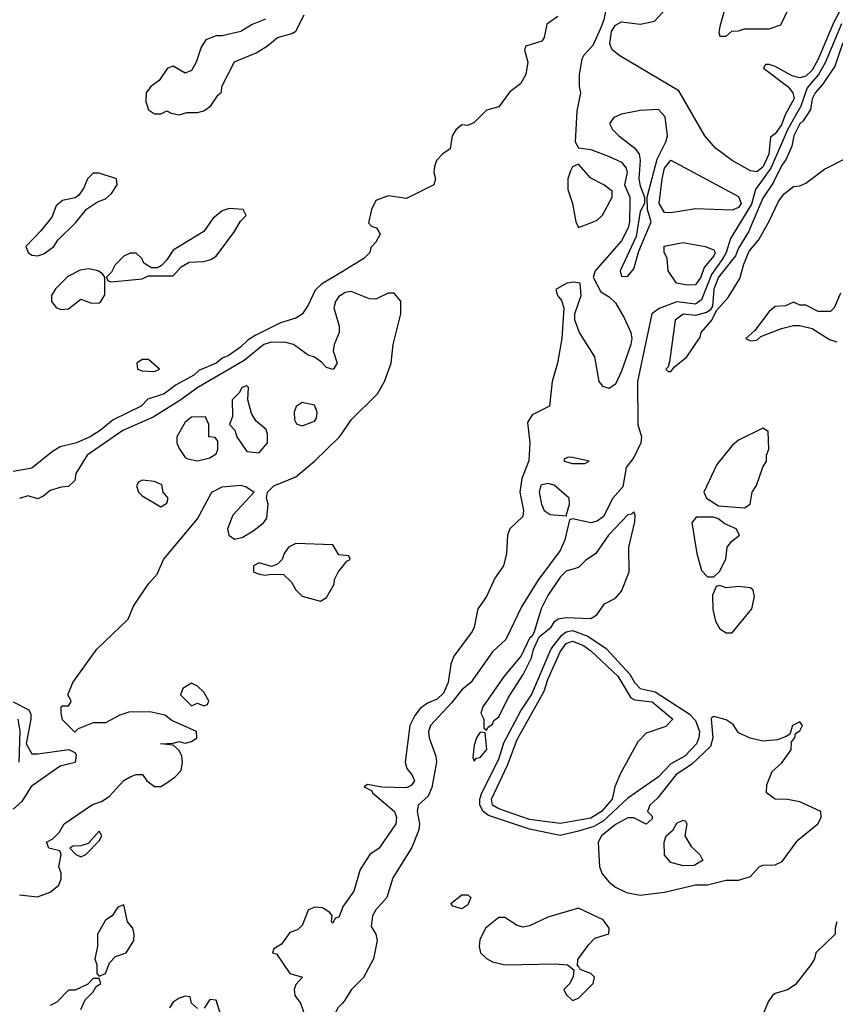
# Model space of a CAD drawing. Header units: inches. Extents: x 2348341 to 2479810, y 460419 to 613669.
# Tile 578 of 656: x 2448951 to 2451606, y 560942 to 564148. Entities that reach past the tile are written whole.
import ezdxf

# ---------------------------------------------------------------- set-up
doc = ezdxf.new("R2010")
doc.units = ezdxf.units.IN
doc.header["$MEASUREMENT"] = 0
doc.layers.add('C4546', color=7, linetype='Continuous')
doc.layers.add('C4556', color=7, linetype='Continuous')

msp = doc.modelspace()

# ---------------------------------------------------------------- linework, layer by layer
at = {"layer": 'C4546', "color": 2}
for points, elevation in [([(2449750.5, 564149.5), (2449708, 564132), (2449670.7, 564109.3), (2449610, 564096), (2449590, 564096), (2449557.3, 564082.7), (2449541.1, 564058.9), (2449524.9, 564010), (2449510, 563982.7), (2449490, 563974), (2449450, 563997.2), (2449432, 563990), (2449404.7, 563950), (2449378, 563930), (2449362.8, 563910), (2449362, 563882), (2449370, 563854), (2449390, 563842), (2449410, 563842), (2449430, 563851.3), (2449443.6, 563843.6), (2449470, 563838), (2449494.6, 563845.4), (2449530, 563846), (2449550, 563851.3), (2449572.9, 563867.1), (2449596.4, 563903.6), (2449608, 563912), (2449608.7, 563930), (2449649.6, 564010.4), (2449720.2, 564039.8), (2449757, 564063), (2449789.5, 564090.5), (2449837, 564103), (2449849.5, 564110.5), (2449876.6, 564163.4)], 18), ([(2450000, 563327.5), (2449932.8, 563287.2), (2449912.8, 563267.2), (2449890, 563219), (2449870, 563189.4), (2449850, 563176), (2449799.3, 563160.7), (2449719.2, 563120.8), (2449694.1, 563105.9), (2449670, 563081.6), (2449630, 563054), (2449612.5, 563047.5), (2449590.5, 563030), (2449534.1, 563005.9), (2449518, 562990), (2449460.7, 562959.3), (2449421, 562930), (2449367.9, 562912.1), (2449346.8, 562890), (2449255.1, 562844.9), (2449213, 562810), (2449180.7, 562790), (2449136, 562770), (2449082.8, 562757.2), (2449057.6, 562742.4), (2448990, 562687.3), (2448930, 562677.2)], 18), ([(2450000, 563253.1), (2449990, 563246.6), (2449978.4, 563230), (2449973, 563210), (2449990.4, 563150.4), (2449990.5, 563130), (2449974, 563090), (2449970.8, 563070), (2449984.7, 563030), (2449970.8, 563009.2), (2449950, 563015.3), (2449933.2, 563033.2), (2449910, 563048.7), (2449890, 563055.3), (2449842, 563090), (2449816.9, 563096.9), (2449770, 563098.4), (2449745.7, 563090), (2449681.9, 563038.1), (2449530.4, 562950), (2449472.4, 562907.6), (2449385.7, 562854.3), (2449286.4, 562810), (2449170.4, 562730), (2449134, 562670), (2449130, 562648), (2449110, 562628), (2449086, 562626), (2449050, 562615.3), (2449030, 562598), (2449010, 562588), (2448977.2, 562597.2), (2448950, 562589)], 22), ([(2448950, 561298), (2449008.4, 561291.6), (2449050, 561306.8), (2449078, 561330), (2449086, 561350), (2449086, 561370), (2449078, 561390), (2449086, 561430), (2449082, 561442), (2449046, 561450), (2449038, 561470), (2449059, 561481), (2449079, 561501), (2449095.3, 561530), (2449187.5, 561592.5), (2449217.2, 561602.8), (2449242, 561618), (2449289.5, 561670.5), (2449310, 561682.8), (2449330, 561690.7), (2449350.7, 561690.7), (2449364.7, 561670), (2449390, 561651.3), (2449410, 561651), (2449430, 561662.8), (2449457.2, 561682.8), (2449476.3, 561703.7), (2449480.9, 561730), (2449479, 561750), (2449470, 561768), (2449450, 561786), (2449408.7, 561790), (2449450, 561792), (2449470, 561798), (2449490, 561792), (2449510, 561798), (2449528, 561810), (2449526, 561830), (2449445.6, 561865.6), (2449423.1, 561883.1), (2449374, 561894), (2449306.4, 561893.6), (2449276.9, 561883.1), (2449230, 561858), (2449190, 561858), (2449141, 561839), (2449130, 561828), (2449090, 561868), (2449086, 561890), (2449086, 561910), (2449090, 561914), (2449110, 561914), (2449116.4, 561923.6), (2449118, 561930), (2449108, 561950), (2449124, 561990), (2449202, 562098), (2449304, 562196), (2449321.5, 562238.5), (2449370, 562311.3), (2449398, 562342), (2449419, 562390), (2449530, 562522.8), (2449576, 562610), (2449610, 562626.4), (2449670, 562632.7), (2449687.5, 562627.5), (2449714, 562610), (2449645.1, 562534.9), (2449627.3, 562490), (2449631.3, 562470), (2449650, 562456), (2449677.5, 562462.5), (2449714.5, 562485.5), (2449744, 562510), (2449754.8, 562525.2), (2449759.3, 562570), (2449754, 562590), (2449758, 562610), (2449778, 562630), (2449850, 562659.3), (2449910, 562710.4), (2449990.9, 562789.1), (2450000, 562802.2)], 22), ([(2450000, 562404.8), (2449990, 562406), (2449970, 562438), (2449850, 562442.7), (2449826, 562430), (2449811.3, 562410), (2449804.7, 562390), (2449790, 562375.3), (2449770, 562368), (2449730, 562379), (2449712, 562370), (2449712, 562350), (2449730, 562342.8), (2449750, 562338.8), (2449770, 562342.8), (2449810, 562341), (2449836.1, 562316.1), (2449850, 562291), (2449870, 562270.8), (2449930, 562254.8), (2449950, 562266.8), (2449974, 562310), (2449975.3, 562324.7), (2449988.4, 562351.6), (2450000, 562365.8)], 22), ([(2448930, 561926.9), (2448980.5, 561900.5), (2448986.9, 561886.9), (2448987.4, 561870), (2448972, 561790), (2448990, 561758), (2449010, 561757.1), (2449111.3, 561771.3), (2449130, 561762), (2449134.4, 561754.4), (2449131, 561729), (2449082.5, 561717.5), (2448988.4, 561651.6), (2448957.5, 561602.5), (2448930, 561577.2)], 22), ([(2448944.4, 561870), (2448951.3, 561831.3), (2448948.3, 561730)], 18), ([(2450000, 561252.7), (2449990, 561226), (2449978, 561222), (2449970, 561206), (2449966, 561210), (2449968, 561230), (2449960.4, 561240.4), (2449936.4, 561256.4), (2449910, 561258), (2449890, 561248), (2449870, 561198), (2449855.3, 561184.7), (2449830, 561175.3), (2449802.8, 561137.2), (2449778, 561122), (2449774, 561110), (2449786.4, 561106.4), (2449830, 561042), (2449871.3, 561030), (2449850, 561006), (2449844.7, 560990), (2449846, 560970), (2449865.4, 560945.4), (2449890, 560874)], 22), ([(2449150, 560924.7), (2449164, 560956), (2449190, 560982), (2449200.2, 560999.8), (2449215.3, 561010), (2449210, 561026), (2449190, 561026), (2449172.7, 561007.3), (2449131.6, 560988.4), (2449110, 560988), (2449071.3, 560948.7), (2449050, 560938)], 22), ([(2449530, 560928.7), (2449510, 560946), (2449506, 560966), (2449490, 560968), (2449470, 560962), (2449450, 560948.7), (2449438.8, 560930)], 22), ([(2450000, 560944.7), (2449988, 560932), (2449919.1, 560800.9), (2449860.4, 560719.6), (2449830, 560689.5), (2449802.4, 560630), (2449766.3, 560570), (2449752.3, 560507.7), (2449718.3, 560470), (2449670, 560439.3), (2449640.2, 560410), (2449592.1, 560330), (2449495.8, 560210), (2449462, 560130), (2449460.3, 560110), (2449471.4, 560090), (2449530, 560046.3), (2449565.3, 560010), (2449570.6, 560000)], 26), ([(2449604, 560910), (2449590, 560955.3), (2449570, 560958), (2449550.9, 560929.1)], 22)]:
    msp.add_lwpolyline(points, dxfattribs=dict(at, elevation=elevation))
for points, elevation in [([(2449210, 563648), (2449190, 563648), (2449172, 563630), (2449159.8, 563600.2), (2449143.6, 563576.4), (2449131.6, 563568.4), (2449090, 563559), (2449070, 563542), (2449055.2, 563504.8), (2449019.9, 563460.1), (2448971.3, 563410), (2448978, 563390), (2448990, 563381), (2449010, 563378.8), (2449030, 563386), (2449062, 563410), (2449075.3, 563430), (2449132.9, 563487.1), (2449168.7, 563531.3), (2449204.7, 563555.3), (2449230, 563564.7), (2449250, 563582), (2449268, 563610), (2449266, 563630)], 18), ([(2449632.9, 563532.9), (2449610, 563525.2), (2449579.8, 563500.2), (2449550, 563458), (2449450, 563398), (2449430, 563366), (2449412.7, 563347.3), (2449399.6, 563340.4), (2449380.4, 563340.4), (2449355.3, 563355.3), (2449348, 563370), (2449330, 563388), (2449310, 563388), (2449290, 563378), (2449262, 563350), (2449250, 563326), (2449234, 563310), (2449238, 563298), (2449250, 563294), (2449350, 563304.7), (2449370, 563314), (2449450, 563314), (2449476.4, 563343.6), (2449502, 563358), (2449550, 563361), (2449572.9, 563367.1), (2449590, 563378), (2449650, 563458), (2449670, 563492), (2449688, 563510), (2449678, 563530)], 18), ([(2449176.5, 563336.5), (2449147.9, 563332.1), (2449107.7, 563312.3), (2449067.9, 563272.1), (2449054.8, 563250), (2449054.8, 563230), (2449070, 563211), (2449084.5, 563204.5), (2449110, 563206.8), (2449150, 563238), (2449184.7, 563224.7), (2449210, 563226), (2449215.3, 563230), (2449228.4, 563251.6), (2449228, 563310), (2449220.4, 563320.4), (2449206, 563330)], 18), ([(2449370, 563042), (2449350, 563042), (2449332, 563030), (2449334, 563010), (2449350, 563004.7), (2449390, 563002), (2449406, 563010)], 18), ([(2449690, 562955.3), (2449674, 562950), (2449666, 562934), (2449642, 562910), (2449643.6, 562856.4), (2449634, 562830), (2449651.6, 562811.6), (2449658, 562790), (2449690, 562742), (2449730, 562738), (2449757.2, 562770), (2449758, 562798), (2449753.2, 562813.2), (2449720.9, 562840.9), (2449705.2, 562865.2), (2449694, 562910), (2449695.3, 562950)], 26), ([(2449870, 562902), (2449851.1, 562888.9), (2449844.7, 562870), (2449845.4, 562845.4), (2449851.6, 562831.6), (2449870, 562826), (2449910, 562841), (2449917.2, 562850), (2449919, 562870), (2449910, 562893.2)], 26), ([(2449555.3, 562855.3), (2449510, 562854), (2449490, 562838), (2449462.8, 562790), (2449462.8, 562770), (2449470, 562752), (2449490, 562722), (2449498, 562718), (2449530, 562711.3), (2449570, 562721), (2449590, 562734), (2449595.3, 562750), (2449595.3, 562775.3), (2449587.3, 562787.3), (2449566, 562790), (2449566, 562830)], 26), ([(2449350, 562648.7), (2449338, 562642), (2449331.3, 562630), (2449338, 562610), (2449350, 562598), (2449410, 562562), (2449430, 562574), (2449434, 562590), (2449418, 562610), (2449413.6, 562633.6), (2449390, 562644)], 26), ([(2449510, 561988), (2449482, 561970), (2449474, 561950), (2449510, 561914), (2449530, 561922), (2449550, 561914), (2449562, 561918), (2449566, 561930), (2449550, 561958), (2449530, 561978)], 22), ([(2449210, 561506), (2449174, 561466), (2449150, 561458), (2449123.6, 561456.4), (2449114, 561450), (2449134, 561430), (2449150, 561422), (2449166, 561430), (2449210, 561474), (2449218, 561490)], 22), ([(2449290, 561266), (2449270, 561258), (2449252, 561230), (2449230, 561215.3), (2449204.7, 561170), (2449204.7, 561130), (2449196, 561090), (2449202, 561070), (2449202, 561042), (2449210, 561034), (2449230, 561042), (2449242.7, 561077.3), (2449262.7, 561097.3), (2449298, 561110), (2449322, 561150), (2449324, 561170), (2449319, 561190), (2449302, 561210)], 22)]:
    msp.add_lwpolyline(points, close=True, dxfattribs=dict(at, elevation=elevation))
at = {"layer": 'C4556', "color": 2}
for points, elevation in [([(2451650, 564232), (2451600.4, 564139.6), (2451550, 564019.6), (2451530, 563983.5), (2451510, 563964.2), (2451490, 563958.7), (2451465.1, 563965.1), (2451410, 563996), (2451390, 564002), (2451378, 564002), (2451372, 563990), (2451450.5, 563930.5), (2451467.7, 563910), (2451471.1, 563891.1), (2451442, 563838), (2451430, 563806), (2451410, 563776.2), (2451394.4, 563765.6), (2451389.1, 563710), (2451370, 563667.6), (2451350, 563652.3), (2451330, 563655.4), (2451269.8, 563689.8), (2451215.1, 563730), (2451181.2, 563770), (2451096.6, 563916.6), (2450903.7, 564030), (2450879.6, 564050), (2450871.3, 564070), (2450877.6, 564110), (2450889.6, 564130.4), (2450910, 564141.3), (2450970, 564134), (2451017.2, 564142.8), (2451045.8, 564174.2)], 22), ([(2450864.9, 564215.1), (2450852.4, 564147.6), (2450841.1, 564118.9), (2450816, 564064), (2450787.5, 564032.5), (2450781, 564019), (2450771.4, 563970), (2450771.7, 563930), (2450776.5, 563910), (2450764.4, 563850), (2450759.5, 563770), (2450759.3, 563750), (2450770, 563730.8), (2450810, 563725.5), (2450870, 563703.1), (2450910, 563683.7), (2450925.1, 563665.1), (2450927.6, 563650), (2450919.5, 563610), (2450936.5, 563570), (2450937.2, 563557.2), (2450935.5, 563490), (2450930.9, 563470), (2450910, 563427.8), (2450824, 563330), (2450817.3, 563310), (2450842, 563262), (2450870, 563246), (2450890, 563226), (2450917.8, 563177.7), (2450939.6, 563130), (2450943.1, 563110), (2450939.6, 563090), (2450910, 563004), (2450890, 562961.2), (2450870, 562946.6), (2450850, 562954), (2450837.2, 562970), (2450822.7, 563050), (2450772.7, 563130), (2450758, 563170), (2450758, 563190), (2450778, 563250), (2450775.3, 563290), (2450753.8, 563293.8), (2450732, 563290), (2450696, 563270), (2450701, 563250), (2450714.2, 563234.2), (2450722.4, 563210), (2450715.5, 563110), (2450701.3, 563030), (2450684.2, 562970), (2450674.9, 562890), (2450618.9, 562861.1), (2450603.2, 562836.8), (2450611.4, 562770), (2450608.2, 562711.8), (2450585.7, 562654.3), (2450578.7, 562610), (2450590.3, 562550), (2450588, 562530), (2450546, 562490), (2450538.7, 562470), (2450535.8, 562410), (2450525.3, 562370), (2450497.6, 562330), (2450470.2, 562269.8), (2450441.6, 562230), (2450430.4, 562170), (2450423.9, 562156.1), (2450364.1, 562075.9), (2450354.3, 562050), (2450345.7, 561990), (2450330, 561954.5), (2450310, 561935.8), (2450278, 561922), (2450254.4, 561905.6), (2450237.2, 561882.8), (2450221.1, 561850), (2450206, 561730), (2450210.8, 561710), (2450228.4, 561688.4), (2450235.5, 561670), (2450225.1, 561654.9), (2450210, 561647.1), (2450129.3, 561649.3), (2450082.8, 561657.2), (2450072, 561650), (2450097.3, 561637.3), (2450098.8, 561630), (2450170.6, 561570), (2450177.3, 561550), (2450174.8, 561530), (2450121, 561450), (2450090.6, 561429.4), (2450059.1, 561380.9), (2450038.8, 561310), (2450002, 561258), (2450000, 561252.7)], 22), ([(2451252.7, 564207.3), (2451230, 564126), (2451226.8, 564106.8), (2451230, 564094), (2451250, 564094), (2451268.9, 564111.1), (2451290, 564111.3), (2451310, 564118), (2451390, 564118), (2451428.4, 564131.6), (2451454.6, 564185.4)], 22), ([(2450702, 564158), (2450666.4, 564133.6), (2450658, 564090), (2450650, 564078), (2450598, 564062), (2450594, 564050), (2450604.7, 564010), (2450598.8, 563970), (2450580.7, 563939.3), (2450546.4, 563913.6), (2450510, 563864), (2450470, 563853.2), (2450430, 563813.2), (2450410, 563804), (2450390, 563805.2), (2450370, 563789.2), (2450358, 563770), (2450352.4, 563727.6), (2450328.3, 563711.7), (2450307.7, 563690), (2450300.5, 563670), (2450299.1, 563650), (2450304, 563630), (2450298.8, 563610), (2450210, 563566), (2450150, 563574), (2450110, 563559), (2450095.5, 563530), (2450086.4, 563486.4), (2450096, 563476), (2450112, 563470), (2450124.7, 563450), (2450110, 563424), (2450093.7, 563406.3), (2450090.6, 563390), (2450070.8, 563370), (2450000, 563327.5)], 18), ([(2451625.3, 564134.7), (2451572.3, 564007.7), (2451550.5, 563969.5), (2451514.2, 563925.8), (2451493.6, 563866.4), (2451450, 563789.7), (2451395.4, 563664.6), (2451345.4, 563594.6), (2451332.7, 563547.3), (2451264.1, 563435.9), (2451250.8, 563390), (2451239.5, 563370), (2451202.1, 563317.9), (2451170, 563235.8), (2451150, 563222), (2451090, 563229.8), (2451032.3, 563207.7), (2451008.7, 563190), (2450962, 562970), (2450963, 562830), (2450974.4, 562790), (2450972.2, 562770), (2450950, 562722.7), (2450924.9, 562690), (2450913.5, 562626.5), (2450881.1, 562590), (2450851.4, 562530), (2450830, 562515.3), (2450809.7, 562509.7), (2450750, 562522.7), (2450740.5, 562519.5), (2450725.7, 562454.3), (2450710, 562419.3), (2450637.6, 562322.4), (2450583.7, 562236.3), (2450533, 562130), (2450490, 562089.3), (2450419.1, 561990), (2450390, 561966), (2450356.8, 561923.2), (2450288.2, 561850), (2450282, 561830), (2450283.8, 561810), (2450305.7, 561750), (2450307.4, 561730), (2450292.4, 561647.6), (2450280.6, 561619.4), (2450248, 561590), (2450244.2, 561570), (2450252, 561530), (2450250.3, 561510), (2450227.2, 561452.8), (2450165.8, 561354.2), (2450146, 561290), (2450110, 561249), (2450099.1, 561230), (2450094.8, 561194.8), (2450110.5, 561170.5), (2450114, 561150), (2450102, 561090), (2450070.4, 561029.6), (2450030.7, 560990), (2450007.4, 560952.6), (2450000, 560944.7)], 26), ([(2451630, 564072.7), (2451603.6, 563996.4), (2451563.5, 563936.5), (2451539.6, 563910), (2451530.4, 563890), (2451524.5, 563855.5), (2451501.2, 563818.8), (2451490, 563809.3), (2451470.4, 563770), (2451463.8, 563736.2), (2451446, 563694), (2451430, 563672), (2451403.5, 563616.5), (2451370, 563567), (2451323, 563457), (2451290, 563403.7), (2451280.6, 563379.4), (2451225, 563310), (2451210.4, 563270.4), (2451205.3, 563214.7), (2451198, 563202), (2451185.8, 563194.2), (2451150, 563184.7), (2451110, 563189.5), (2451083.8, 563170), (2451066, 563034), (2451062, 563018), (2451054, 563010), (2451062, 563002), (2451070, 563002), (2451082, 563018), (2451122, 563050), (2451165.2, 563114.8), (2451169.2, 563130), (2451204, 563170), (2451218.6, 563201.4), (2451256.9, 563243.1), (2451294.5, 563305.5), (2451307.5, 563352.5), (2451325.4, 563394.6), (2451355.1, 563430), (2451389.5, 563490), (2451421.3, 563558.7), (2451438.9, 563581.1), (2451470, 563604.7), (2451490, 563606.8), (2451510, 563616), (2451570, 563661), (2451650, 563701)], 30), ([(2450000, 562802.2), (2450030, 562845.5), (2450116, 562930), (2450138.4, 562970), (2450159.6, 563030), (2450166.9, 563090), (2450191.2, 563190), (2450191.2, 563231.2), (2450170, 563257.2), (2450150, 563257.2), (2450110, 563238), (2450090, 563239.5), (2450030, 563262.9), (2450010, 563259.6), (2450000, 563253.1)], 22), ([(2451622, 563258), (2451602, 563210), (2451590, 563198), (2451550, 563198), (2451510, 563218), (2451490, 563218), (2451470, 563228), (2451443.6, 563216.4), (2451410, 563214), (2451390, 563198), (2451343.6, 563136.4), (2451314, 563110), (2451330, 563102), (2451350, 563104.7), (2451363.1, 563116.9), (2451430, 563142), (2451470, 563152), (2451490, 563152), (2451530, 563142), (2451587.1, 563107.1), (2451610, 563098.8)], 30), ([(2450000, 562365.8), (2450015.3, 562384.7), (2450026, 562390), (2450022, 562402), (2450000, 562404.8)], 22), ([(2451611, 561210), (2451604.7, 561190), (2451604.7, 561170), (2451542, 561110), (2451538, 561090), (2451526, 561070), (2451474.6, 561005.4), (2451450, 560989.2), (2451410, 560977.2), (2451401, 560970), (2451387.3, 560950), (2451370, 560908)], 30)]:
    msp.add_lwpolyline(points, dxfattribs=dict(at, elevation=elevation))
for points, elevation in [([(2451030, 563856), (2450970, 563852), (2450910, 563840.9), (2450884.7, 563830), (2450871, 563810), (2450880.7, 563790), (2450900.7, 563770), (2450953, 563730), (2450966.7, 563710), (2450970.2, 563690.2), (2450966.2, 563630), (2450970, 563606.8), (2450984.4, 563570), (2450984.9, 563550), (2450970, 563524), (2450957.6, 563442.4), (2450905.3, 563330), (2450910, 563311.3), (2450930, 563312.7), (2450950, 563337.3), (2450965.6, 563394.4), (2451006.6, 563490), (2450994.7, 563530), (2450993.7, 563570), (2451025.6, 563694.4), (2451054, 563750), (2451059.1, 563770), (2451052.2, 563832.2)], 26), ([(2451270, 563527.6), (2451150, 563532), (2451070, 563519.6), (2451050, 563520.5), (2451032.6, 563550), (2451041.6, 563630), (2451050, 563664.9), (2451070.3, 563690.3), (2451290, 563572.4), (2451298.7, 563550), (2451290, 563537)], 22), ([(2450770, 563677.2), (2450750, 563669.3), (2450743.9, 563656.1), (2450734.9, 563630), (2450735.3, 563595.3), (2450750.3, 563550), (2450760.7, 563490), (2450770, 563471.3), (2450810, 563486.4), (2450830, 563494.9), (2450848.2, 563511.8), (2450879.5, 563570), (2450879.3, 563590), (2450852.3, 563610), (2450810, 563631.6)], 22), ([(2451123.3, 563283.3), (2451088.7, 563290), (2451062, 563330), (2451058, 563370), (2451048.4, 563391.6), (2451048.9, 563411.1), (2451110, 563422.8), (2451182, 563410), (2451210, 563399.1), (2451214.6, 563390), (2451210, 563379.3), (2451178.6, 563341.5), (2451168, 563310), (2451150, 563284.5)], 22), ([(2451370, 562818), (2451290, 562779), (2451270, 562762), (2451219.9, 562700.1), (2451177.1, 562610), (2451186.4, 562590), (2451224.9, 562564.9), (2451310, 562558.8), (2451328.7, 562570), (2451335.3, 562610), (2451349.1, 562630.9), (2451369.3, 562690.7), (2451382, 562710), (2451382, 562730), (2451388.7, 562750), (2451387.3, 562807.3)], 30), ([(2450736, 562724), (2450722.8, 562717.2), (2450722.8, 562710), (2450750, 562702.7), (2450790, 562703), (2450804, 562710), (2450750, 562722.9)], 26), ([(2450670, 562638), (2450647.5, 562632.5), (2450641.6, 562610), (2450648.8, 562570), (2450658, 562550), (2450677.3, 562537.3), (2450730, 562532), (2450740.9, 562570), (2450739.3, 562590), (2450690, 562632.4)], 26), ([(2450950, 562546), (2450942, 562538), (2450930, 562535.3), (2450867.3, 562470), (2450826, 562410), (2450793, 562387), (2450770, 562364), (2450730, 562352), (2450710, 562332.7), (2450670, 562272.7), (2450648.4, 562230), (2450625.2, 562154.8), (2450619.1, 562140.9), (2450610, 562134), (2450583.4, 562076.6), (2450527.7, 562010), (2450458, 561910), (2450452, 561890), (2450462, 561870), (2450462, 561842), (2450470, 561834), (2450475.3, 561844.7), (2450490, 561854), (2450493.6, 561866.4), (2450510, 561878), (2450540.7, 561939.3), (2450590, 562016), (2450617, 562070), (2450623.2, 562096.8), (2450641.5, 562138.5), (2450681.2, 562170), (2450691.7, 562188.3), (2450703.2, 562196.8), (2450730, 562201.6), (2450810, 562198), (2450829.2, 562210), (2450854.5, 562245.5), (2450890, 562264.9), (2450910, 562286.8), (2450934.3, 562350), (2450934, 562430), (2450953.2, 562513.2), (2450954.6, 562534.6)], 30), ([(2451208.4, 562528.5), (2451152.3, 562527.7), (2451138.4, 562510), (2451154.8, 562410), (2451170, 562354), (2451190, 562334), (2451210, 562334), (2451228.4, 562351.6), (2451249.1, 562390.9), (2451254, 562430), (2451268.7, 562450), (2451294, 562470), (2451282.7, 562490), (2451246.4, 562506.4), (2451223.5, 562523.5)], 30), ([(2451230, 562306), (2451218, 562302), (2451206, 562274), (2451207.1, 562227.1), (2451216, 562190), (2451230, 562164.7), (2451250, 562151.3), (2451270, 562152), (2451334, 562230), (2451342, 562270), (2451338, 562290), (2451330, 562298), (2451290, 562302), (2451250, 562298)], 30), ([(2450710, 561491.9), (2450610, 561512), (2450477.1, 561557.1), (2450459.7, 561570), (2450448.8, 561590), (2450448.9, 561610), (2450455.3, 561630), (2450510, 561740.4), (2450526.2, 561793.8), (2450582.2, 561897.8), (2450616.2, 561950), (2450680.3, 562099.7), (2450715.8, 562144.2), (2450730, 562154.5), (2450750, 562159), (2450800.5, 562140.5), (2450860.2, 562100.2), (2450936.5, 562016.5), (2450951.7, 561990), (2450970, 561970.3), (2451018.9, 561958.9), (2451130, 561888.1), (2451150, 561865.7), (2451163.2, 561830), (2451161.8, 561810), (2451153.6, 561790), (2451115.3, 561750), (2451070, 561725.4), (2451030, 561682.3), (2450930, 561613.5), (2450850, 561538.6), (2450819.1, 561520.9), (2450770, 561505.3)], 26), ([(2450710, 561531.1), (2450610, 561543.5), (2450510, 561578), (2450489.8, 561590), (2450486, 561610), (2450538.9, 561721.1), (2450570, 561803.8), (2450658.2, 561961.9), (2450670, 561999.3), (2450709.8, 562090), (2450730, 562116.9), (2450750, 562124.4), (2450786.4, 562110), (2450810, 562092.4), (2450897.8, 562010), (2450940.3, 561940.3), (2450953.2, 561933.2), (2451010, 561927.2), (2451076.3, 561870), (2451054, 561846), (2450990, 561824.7), (2450963, 561797), (2450906.3, 561693.7), (2450888.2, 561650), (2450878.9, 561610), (2450844.2, 561570), (2450810, 561547.5)], 22), ([(2451210, 561879), (2451204, 561876), (2451201, 561870), (2451207.2, 561810), (2451199, 561781), (2451137.5, 561722.5), (2451087.6, 561690), (2451026.4, 561613.6), (2451002, 561590), (2450994, 561570), (2451010, 561554), (2451010, 561546), (2450990, 561528), (2450950, 561549), (2450930, 561549.3), (2450890, 561527), (2450844.9, 561490), (2450834, 561470), (2450838.4, 561390), (2450846.5, 561366.5), (2450870, 561339.3), (2450890, 561323.8), (2450926, 561306), (2450970, 561297.1), (2451050, 561306.8), (2451150, 561331.3), (2451190, 561331.3), (2451250, 561346), (2451290, 561346), (2451330, 561358), (2451358, 561390), (2451370, 561394.8), (2451410, 561396.3), (2451433, 561407), (2451483.3, 561476.7), (2451549, 561530), (2451559, 561550), (2451558, 561570), (2451490, 561601.2), (2451450, 561609.2), (2451409.5, 561609.5), (2451382, 561630), (2451383.1, 561656.9), (2451400.2, 561699.8), (2451431.9, 561728.1), (2451462, 561770), (2451463.1, 561796.9), (2451474, 561810), (2451476.4, 561823.6), (2451490, 561832), (2451499, 561850), (2451490, 561862), (2451466, 561850), (2451458, 561822), (2451446, 561814), (2451416.9, 561803.1), (2451370, 561799), (2451328.9, 561808.9), (2451290, 561826), (2451272.9, 561852.9), (2451250, 561868.7)], 30), ([(2450450, 561828), (2450438, 561810), (2450430, 561786), (2450425.4, 561745.4), (2450430, 561734), (2450436.4, 561743.6), (2450450, 561746), (2450471.4, 561771.4), (2450466, 561826)], 30), ([(2451110, 561393.2), (2451070, 561404), (2451050, 561428), (2451048.7, 561470), (2451055.3, 561490), (2451078, 561510), (2451090, 561531.3), (2451110, 561542), (2451118, 561538), (2451122, 561530), (2451116, 561490), (2451135.9, 561455.9), (2451164.7, 561430), (2451174, 561410), (2451170, 561408), (2451146, 561394)], 30), ([(2450390, 561253.2), (2450360.9, 561260.9), (2450354, 561270), (2450390, 561298), (2450410, 561298.8), (2450418.8, 561290), (2450410, 561266)], 26), ([(2450770, 561255.3), (2450670, 561225.2), (2450610, 561197.2), (2450590, 561193.2), (2450570, 561199), (2450530, 561224), (2450510, 561224), (2450466.8, 561190), (2450448.5, 561151.5), (2450446, 561130), (2450450.8, 561110), (2450470, 561090.8), (2450490, 561080.7), (2450530.7, 561070.7), (2450693.4, 561073.4), (2450734, 561070), (2450754, 561054), (2450752.7, 561032.7), (2450742, 561010), (2450722, 560990), (2450730, 560974), (2450750, 560954), (2450770, 560962), (2450817.2, 561010), (2450822, 561030), (2450810, 561042), (2450775.3, 561055.3), (2450770, 561066), (2450766, 561066), (2450768, 561088), (2450803.2, 561136.8), (2450823.2, 561156.8), (2450868.4, 561171.6), (2450869, 561190), (2450850, 561217.2)], 30)]:
    msp.add_lwpolyline(points, close=True, dxfattribs=dict(at, elevation=elevation))

doc.saveas('drawing.dxf')
